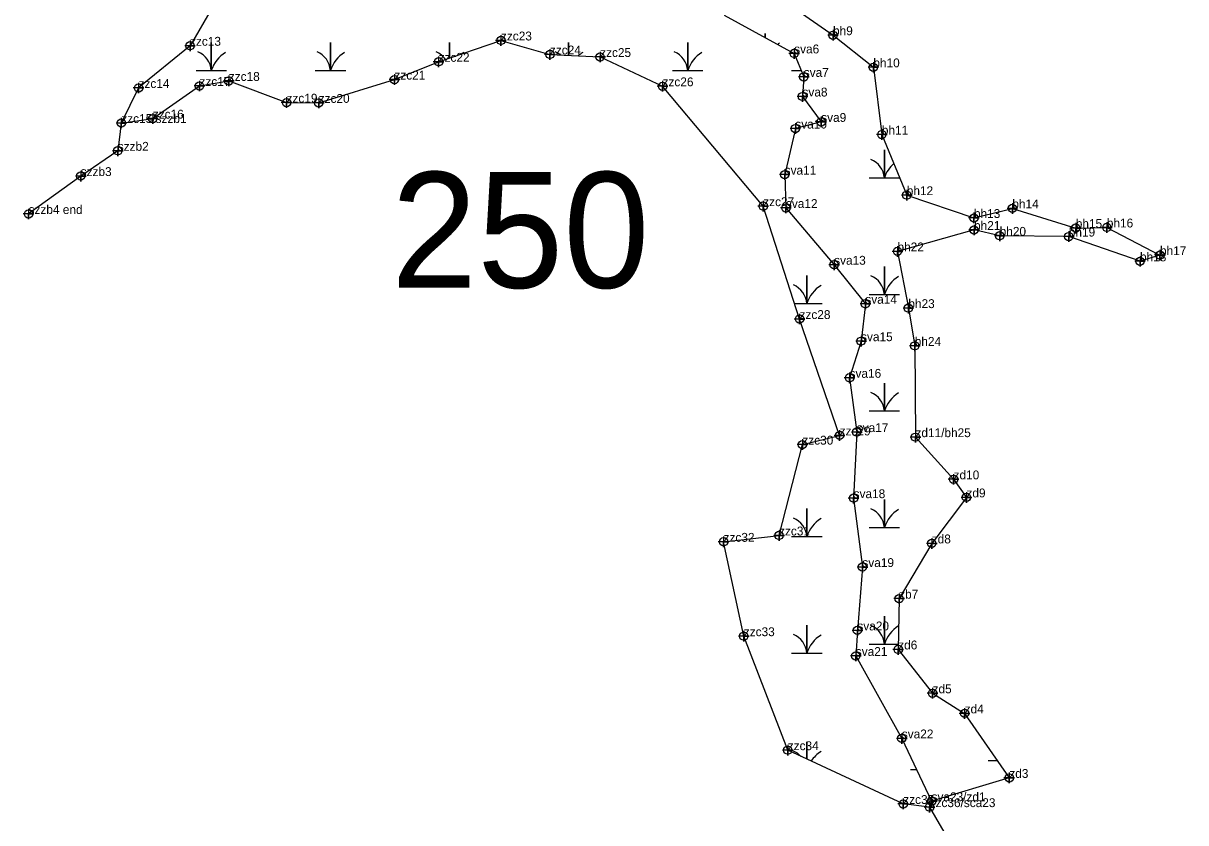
# Model space of a CAD drawing. Extents: x 2071991 to 2268989, y 436479 to 469629.
# Drawn here: x 2211553 to 2212209, y 440020 to 440471 of the extents above; entities that cross this region are included whole.
import ezdxf

# ---------------------------------------------------------------- set-up
doc = ezdxf.new("R2010")
doc.units = 0
for name, color, linetype in [('Default', 7, 'Continuous'), ('Exist Environmental Wetland Boundary', 7, 'Continuous'), ('Exist Environmental Wetland Boundary Cogo Comment', 7, 'Continuous'), ('Exist Environmental Wetland Boundary Cogo Point CELL', 7, 'Continuous'), ('Exist Hydro Jurisdictional Stream or Body of Water NEU Mitigable', 7, 'Continuous'), ('Exist Hydro Jurisdictional Stream or Body of Water NEU Mitigable Cogo Comment', 7, 'Continuous'), ('Exist Hydro Jurisdictional Stream or Body of Water NEU Mitigable Cogo Point CELL', 7, 'Continuous'), ('Exist Hydro Swamp or Marsh', 7, 'Continuous')]:
    doc.layers.add(name, color=color, linetype=linetype)

msp = doc.modelspace()

# ---------------------------------------------------------------- linework, layer by layer
at = {"layer": 'Exist Environmental Wetland Boundary'}
for points in [[(2211981.23, 440485.15), (2212010.06, 440464.72), (2212032.82, 440446.59), (2212037.61, 440408.61), (2212051.68, 440374.42), (2212089.59, 440361.54), (2212111.25, 440366.96), (2212147.05, 440355.87), (2212164.57, 440356.18), (2212194.57, 440340.56), (2212183.29, 440337.07), (2212143.11, 440351.05), (2212104.1, 440351.49), (2212089.64, 440354.76), (2212046.45, 440342.68), (2212052.57, 440310.67), (2212056.18, 440289.36), (2212056.58, 440237.81), (2212078.1, 440214), (2212085.36, 440203.8), (2212065.77, 440177.84), (2212047.38, 440146.64), (2212046.85, 440117.99), (2212066.23, 440093.22), (2212084.33, 440081.87), (2212109.54, 440045.45), (2212065.67, 440032.29)], [(2211659.96, 440480.57), (2211647.22, 440458.77), (2211618.17, 440434.92), (2211608.46, 440415.15), (2211626.21, 440417.64), (2211652.55, 440436.05), (2211669.1, 440438.91), (2211701.69, 440426.65), (2211719.83, 440426.51), (2211762.55, 440439.65), (2211787.51, 440449.71), (2211822.68, 440461.76), (2211850.33, 440453.85), (2211878.65, 440452.42), (2211913.86, 440435.88)], [(2212064.56, 440028.96), (2212049.69, 440030.74), (2211984.51, 440061.11), (2211959.71, 440125.46), (2211948.32, 440178.74), (2211979.6, 440182.31), (2211992.76, 440233.59), (2212013.8, 440238.8), (2211991.16, 440304.5), (2211970.67, 440368.22), (2211913.86, 440435.88)]]:
    msp.add_lwpolyline(points, dxfattribs=at)
at = {"layer": 'Exist Environmental Wetland Boundary Cogo Point CELL'}
for points in [[(2211647.22, 440461.77), (2211647.22, 440455.77), (2211647.22, 440458.77), (2211650.22, 440458.77), (2211644.22, 440458.77)], [(2211822.68, 440464.76), (2211822.68, 440458.76), (2211822.68, 440461.76), (2211825.68, 440461.76), (2211819.68, 440461.76)], [(2212010.06, 440467.72), (2212010.06, 440461.72), (2212010.06, 440464.72), (2212013.06, 440464.72), (2212007.06, 440464.72)], [(2211850.33, 440456.85), (2211850.33, 440450.85), (2211850.33, 440453.85), (2211853.33, 440453.85), (2211847.33, 440453.85)], [(2211878.65, 440455.42), (2211878.65, 440449.42), (2211878.65, 440452.42), (2211881.65, 440452.42), (2211875.65, 440452.42)], [(2211787.51, 440452.71), (2211787.51, 440446.71), (2211787.51, 440449.71), (2211790.51, 440449.71), (2211784.51, 440449.71)], [(2212032.82, 440449.59), (2212032.82, 440443.59), (2212032.82, 440446.59), (2212035.82, 440446.59), (2212029.82, 440446.59)], [(2211762.55, 440442.65), (2211762.55, 440436.65), (2211762.55, 440439.65), (2211765.55, 440439.65), (2211759.55, 440439.65)], [(2211618.17, 440437.92), (2211618.17, 440431.92), (2211618.17, 440434.92), (2211621.17, 440434.92), (2211615.17, 440434.92)], [(2211652.55, 440439.05), (2211652.55, 440433.05), (2211652.55, 440436.05), (2211655.55, 440436.05), (2211649.55, 440436.05)], [(2211669.1, 440441.91), (2211669.1, 440435.91), (2211669.1, 440438.91), (2211672.1, 440438.91), (2211666.1, 440438.91)], [(2211913.86, 440438.88), (2211913.86, 440432.88), (2211913.86, 440435.88), (2211916.86, 440435.88), (2211910.86, 440435.88)], [(2211701.69, 440429.65), (2211701.69, 440423.65), (2211701.69, 440426.65), (2211704.69, 440426.65), (2211698.69, 440426.65)], [(2211719.83, 440429.51), (2211719.83, 440423.51), (2211719.83, 440426.51), (2211722.83, 440426.51), (2211716.83, 440426.51)], [(2211608.46, 440418.15), (2211608.46, 440412.15), (2211608.46, 440415.15), (2211611.46, 440415.15), (2211605.46, 440415.15)], [(2211626.21, 440420.64), (2211626.21, 440414.64), (2211626.21, 440417.64), (2211629.21, 440417.64), (2211623.21, 440417.64)], [(2212037.61, 440411.61), (2212037.61, 440405.61), (2212037.61, 440408.61), (2212040.61, 440408.61), (2212034.61, 440408.61)], [(2212051.68, 440377.42), (2212051.68, 440371.42), (2212051.68, 440374.42), (2212054.68, 440374.42), (2212048.68, 440374.42)], [(2211970.67, 440371.22), (2211970.67, 440365.22), (2211970.67, 440368.22), (2211973.67, 440368.22), (2211967.67, 440368.22)], [(2212111.25, 440369.96), (2212111.25, 440363.96), (2212111.25, 440366.96), (2212114.25, 440366.96), (2212108.25, 440366.96)], [(2212089.59, 440364.54), (2212089.59, 440358.54), (2212089.59, 440361.54), (2212092.59, 440361.54), (2212086.59, 440361.54)], [(2212089.64, 440357.76), (2212089.64, 440351.76), (2212089.64, 440354.76), (2212092.64, 440354.76), (2212086.64, 440354.76)], [(2212147.05, 440358.87), (2212147.05, 440352.87), (2212147.05, 440355.87), (2212150.05, 440355.87), (2212144.05, 440355.87)], [(2212164.57, 440359.18), (2212164.57, 440353.18), (2212164.57, 440356.18), (2212167.57, 440356.18), (2212161.57, 440356.18)], [(2212104.1, 440354.49), (2212104.1, 440348.49), (2212104.1, 440351.49), (2212107.1, 440351.49), (2212101.1, 440351.49)], [(2212143.11, 440354.05), (2212143.11, 440348.05), (2212143.11, 440351.05), (2212146.11, 440351.05), (2212140.11, 440351.05)], [(2212046.45, 440345.68), (2212046.45, 440339.68), (2212046.45, 440342.68), (2212049.45, 440342.68), (2212043.45, 440342.68)], [(2212183.29, 440340.07), (2212183.29, 440334.07), (2212183.29, 440337.07), (2212186.29, 440337.07), (2212180.29, 440337.07)], [(2212194.57, 440343.56), (2212194.57, 440337.56), (2212194.57, 440340.56), (2212197.57, 440340.56), (2212191.57, 440340.56)], [(2212052.57, 440313.67), (2212052.57, 440307.67), (2212052.57, 440310.67), (2212055.57, 440310.67), (2212049.57, 440310.67)], [(2211991.16, 440307.5), (2211991.16, 440301.5), (2211991.16, 440304.5), (2211994.16, 440304.5), (2211988.16, 440304.5)], [(2212056.18, 440292.36), (2212056.18, 440286.36), (2212056.18, 440289.36), (2212059.18, 440289.36), (2212053.18, 440289.36)], [(2212013.8, 440241.8), (2212013.8, 440235.8), (2212013.8, 440238.8), (2212016.8, 440238.8), (2212010.8, 440238.8)], [(2212056.58, 440240.81), (2212056.58, 440234.81), (2212056.58, 440237.81), (2212059.58, 440237.81), (2212053.58, 440237.81)], [(2211992.76, 440236.59), (2211992.76, 440230.59), (2211992.76, 440233.59), (2211995.76, 440233.59), (2211989.76, 440233.59)], [(2212078.1, 440217), (2212078.1, 440211), (2212078.1, 440214), (2212081.1, 440214), (2212075.1, 440214)], [(2212085.36, 440206.8), (2212085.36, 440200.8), (2212085.36, 440203.8), (2212088.36, 440203.8), (2212082.36, 440203.8)], [(2211948.32, 440181.74), (2211948.32, 440175.74), (2211948.32, 440178.74), (2211951.32, 440178.74), (2211945.32, 440178.74)], [(2211979.6, 440185.31), (2211979.6, 440179.31), (2211979.6, 440182.31), (2211982.6, 440182.31), (2211976.6, 440182.31)], [(2212065.77, 440180.84), (2212065.77, 440174.84), (2212065.77, 440177.84), (2212068.77, 440177.84), (2212062.77, 440177.84)], [(2212047.38, 440149.64), (2212047.38, 440143.64), (2212047.38, 440146.64), (2212050.38, 440146.64), (2212044.38, 440146.64)], [(2211959.71, 440128.46), (2211959.71, 440122.46), (2211959.71, 440125.46), (2211962.71, 440125.46), (2211956.71, 440125.46)], [(2212046.85, 440120.99), (2212046.85, 440114.99), (2212046.85, 440117.99), (2212049.85, 440117.99), (2212043.85, 440117.99)], [(2212066.23, 440096.22), (2212066.23, 440090.22), (2212066.23, 440093.22), (2212069.23, 440093.22), (2212063.23, 440093.22)], [(2212084.33, 440084.87), (2212084.33, 440078.87), (2212084.33, 440081.87), (2212087.33, 440081.87), (2212081.33, 440081.87)], [(2211984.51, 440064.11), (2211984.51, 440058.11), (2211984.51, 440061.11), (2211987.51, 440061.11), (2211981.51, 440061.11)], [(2212109.54, 440048.45), (2212109.54, 440042.45), (2212109.54, 440045.45), (2212112.54, 440045.45), (2212106.54, 440045.45)], [(2212049.69, 440033.74), (2212049.69, 440027.74), (2212049.69, 440030.74), (2212052.69, 440030.74), (2212046.69, 440030.74)], [(2212064.56, 440031.96), (2212064.56, 440025.96), (2212064.56, 440028.96), (2212067.56, 440028.96), (2212061.56, 440028.96)], [(2212065.67, 440035.29), (2212065.67, 440029.29), (2212065.67, 440032.29), (2212068.67, 440032.29), (2212062.67, 440032.29)]]:
    msp.add_lwpolyline(points, dxfattribs=at)
for centre in [(2211822.68, 440461.76), (2212010.06, 440464.72), (2211647.22, 440458.77), (2211850.33, 440453.85), (2211787.51, 440449.71), (2211878.65, 440452.42), (2212032.82, 440446.59), (2211618.17, 440434.92), (2211652.55, 440436.05), (2211669.1, 440438.91), (2211762.55, 440439.65), (2211913.86, 440435.88), (2211701.69, 440426.65), (2211719.83, 440426.51), (2211608.46, 440415.15), (2211626.21, 440417.64), (2212037.61, 440408.61), (2212051.68, 440374.42), (2211970.67, 440368.22), (2212089.59, 440361.54), (2212111.25, 440366.96), (2212089.64, 440354.76), (2212147.05, 440355.87), (2212164.57, 440356.18), (2212104.1, 440351.49), (2212143.11, 440351.05), (2212046.45, 440342.68), (2212183.29, 440337.07), (2212194.57, 440340.56), (2212052.57, 440310.67), (2211991.16, 440304.5), (2212056.18, 440289.36), (2212013.8, 440238.8), (2212056.58, 440237.81), (2211992.76, 440233.59), (2212078.1, 440214), (2212085.36, 440203.8), (2211948.32, 440178.74), (2211979.6, 440182.31), (2212065.77, 440177.84), (2212047.38, 440146.64), (2211959.71, 440125.46), (2212046.85, 440117.99), (2212066.23, 440093.22), (2212084.33, 440081.87), (2211984.51, 440061.11), (2212109.54, 440045.45), (2212049.69, 440030.74), (2212064.56, 440028.96), (2212065.67, 440032.29)]:
    msp.add_circle(centre, 2.34, dxfattribs=at)
at = {"layer": 'Exist Hydro Jurisdictional Stream or Body of Water NEU Mitigable'}
for points in [[(2211948.65, 440475.96), (2211988.14, 440454.44), (2211993.55, 440441.2), (2211992.83, 440430.12), (2212003.41, 440415.8), (2211988.8, 440412.02), (2211982.78, 440386.01), (2211983.49, 440367.18), (2212010.7, 440335.15), (2212028.31, 440313.12), (2212025.88, 440291.99), (2212019.4, 440271.32), (2212023.47, 440240.67), (2212021.7, 440203.38), (2212026.64, 440164.49), (2212023.8, 440128.72), (2212022.92, 440114.3), (2212048.88, 440067.75), (2212065.67, 440032.29), (2212064.56, 440028.96), (2212076.06, 440009.22)], [(2211608.46, 440415.15), (2211606.45, 440399.48), (2211585.53, 440385.21), (2211556.12, 440363.79)]]:
    msp.add_lwpolyline(points, dxfattribs=at)
at = {"layer": 'Exist Hydro Jurisdictional Stream or Body of Water NEU Mitigable Cogo Point CELL'}
for points in [[(2211988.14, 440457.44), (2211988.14, 440451.44), (2211988.14, 440454.44), (2211991.14, 440454.44), (2211985.14, 440454.44)], [(2211993.55, 440444.2), (2211993.55, 440438.2), (2211993.55, 440441.2), (2211996.55, 440441.2), (2211990.55, 440441.2)], [(2211992.83, 440433.12), (2211992.83, 440427.12), (2211992.83, 440430.12), (2211995.83, 440430.12), (2211989.83, 440430.12)], [(2211608.46, 440418.15), (2211608.46, 440412.15), (2211608.46, 440415.15), (2211611.46, 440415.15), (2211605.46, 440415.15)], [(2212003.41, 440418.8), (2212003.41, 440412.8), (2212003.41, 440415.8), (2212006.41, 440415.8), (2212000.41, 440415.8)], [(2211988.8, 440415.02), (2211988.8, 440409.02), (2211988.8, 440412.02), (2211991.8, 440412.02), (2211985.8, 440412.02)], [(2211606.45, 440402.48), (2211606.45, 440396.48), (2211606.45, 440399.48), (2211609.45, 440399.48), (2211603.45, 440399.48)], [(2211585.53, 440388.21), (2211585.53, 440382.21), (2211585.53, 440385.21), (2211588.53, 440385.21), (2211582.53, 440385.21)], [(2211982.78, 440389.01), (2211982.78, 440383.01), (2211982.78, 440386.01), (2211985.78, 440386.01), (2211979.78, 440386.01)], [(2211983.49, 440370.18), (2211983.49, 440364.18), (2211983.49, 440367.18), (2211986.49, 440367.18), (2211980.49, 440367.18)], [(2211556.12, 440366.79), (2211556.12, 440360.79), (2211556.12, 440363.79), (2211559.12, 440363.79), (2211553.12, 440363.79)], [(2212010.7, 440338.15), (2212010.7, 440332.15), (2212010.7, 440335.15), (2212013.7, 440335.15), (2212007.7, 440335.15)], [(2212028.31, 440316.12), (2212028.31, 440310.12), (2212028.31, 440313.12), (2212031.31, 440313.12), (2212025.31, 440313.12)], [(2212025.88, 440294.99), (2212025.88, 440288.99), (2212025.88, 440291.99), (2212028.88, 440291.99), (2212022.88, 440291.99)], [(2212019.4, 440274.32), (2212019.4, 440268.32), (2212019.4, 440271.32), (2212022.4, 440271.32), (2212016.4, 440271.32)], [(2212023.47, 440243.67), (2212023.47, 440237.67), (2212023.47, 440240.67), (2212026.47, 440240.67), (2212020.47, 440240.67)], [(2212021.7, 440206.38), (2212021.7, 440200.38), (2212021.7, 440203.38), (2212024.7, 440203.38), (2212018.7, 440203.38)], [(2212026.64, 440167.49), (2212026.64, 440161.49), (2212026.64, 440164.49), (2212029.64, 440164.49), (2212023.64, 440164.49)], [(2212023.8, 440131.72), (2212023.8, 440125.72), (2212023.8, 440128.72), (2212026.8, 440128.72), (2212020.8, 440128.72)], [(2212022.92, 440117.3), (2212022.92, 440111.3), (2212022.92, 440114.3), (2212025.92, 440114.3), (2212019.92, 440114.3)], [(2212048.88, 440070.75), (2212048.88, 440064.75), (2212048.88, 440067.75), (2212051.88, 440067.75), (2212045.88, 440067.75)]]:
    msp.add_lwpolyline(points, dxfattribs=at)
for centre in [(2211988.14, 440454.44), (2211993.55, 440441.2), (2211992.83, 440430.12), (2211608.46, 440415.15), (2212003.41, 440415.8), (2211988.8, 440412.02), (2211606.45, 440399.48), (2211585.53, 440385.21), (2211982.78, 440386.01), (2211556.12, 440363.79), (2211983.49, 440367.18), (2212010.7, 440335.15), (2212028.31, 440313.12), (2212025.88, 440291.99), (2212019.4, 440271.32), (2212023.47, 440240.67), (2212021.7, 440203.38), (2212026.64, 440164.49), (2212023.8, 440128.72), (2212022.92, 440114.3), (2212048.88, 440067.75)]:
    msp.add_circle(centre, 2.34, dxfattribs=at)
at = {"layer": 'Exist Hydro Swamp or Marsh'}
for p, q in [((2211986.67, 440444.81), (2211992.07, 440444.81)), ((2212097.62, 440055.25), (2212102.76, 440055.25)), ((2212053.87, 440050.12), (2212057.23, 440050.12))]:
    msp.add_line(p, q, dxfattribs=at)
for points in [[(2211971.82, 440463.33), (2211971.82, 440465.72), (2211971.82, 440463.33)], [(2211650.65, 440444.81), (2211659.25, 440444.81), (2211659.25, 440460.59), (2211659.25, 440444.81), (2211667.85, 440444.81)], [(2211717.85, 440444.81), (2211726.45, 440444.81), (2211726.45, 440460.59), (2211726.45, 440444.81), (2211735.06, 440444.81)], [(2211793.66, 440451.81), (2211793.66, 440460.59), (2211793.66, 440451.81)], [(2211860.86, 440453.32), (2211860.86, 440460.59), (2211860.86, 440453.32)], [(2211919.46, 440444.81), (2211928.06, 440444.81), (2211928.06, 440460.59), (2211928.06, 440444.81), (2211936.67, 440444.81)], [(2212030.42, 440384.16), (2212039.02, 440384.16), (2212039.02, 440399.94), (2212039.02, 440384.16), (2212047.62, 440384.16)], [(2212030.42, 440318.37), (2212039.02, 440318.37), (2212039.02, 440334.16), (2212039.02, 440318.37), (2212047.62, 440318.37)], [(2211988.35, 440313.24), (2211995.27, 440313.24), (2211995.27, 440329.02), (2211995.27, 440313.24), (2212003.87, 440313.24)], [(2212030.42, 440252.59), (2212039.02, 440252.59), (2212039.02, 440268.37), (2212039.02, 440252.59), (2212047.62, 440252.59)], [(2212030.42, 440186.81), (2212039.02, 440186.81), (2212039.02, 440202.59), (2212039.02, 440186.81), (2212047.62, 440186.81)], [(2211986.67, 440181.68), (2211995.27, 440181.68), (2211995.27, 440197.46), (2211995.27, 440181.68), (2212003.87, 440181.68)], [(2212030.42, 440121.03), (2212039.02, 440121.03), (2212039.02, 440136.81), (2212039.02, 440121.03), (2212046.91, 440121.03)], [(2211986.67, 440115.9), (2211995.27, 440115.9), (2211995.27, 440131.68), (2211995.27, 440115.9), (2212003.87, 440115.9)], [(2211995.27, 440056.1), (2211995.27, 440065.9), (2211995.27, 440056.1)]]:
    msp.add_lwpolyline(points, dxfattribs=at)
for centre, radius, start, end in [((2211646.98, 440443.92), 12.3, 4.14034, 67.53497), ((2211714.19, 440443.92), 12.3, 4.14034, 67.53497), ((2211781.39, 440443.92), 12.3, 35.41774, 67.53497), ((2211848.59, 440443.92), 12.3, 51.57583, 67.53497), ((2211915.8, 440443.92), 12.3, 4.14034, 67.53497), ((2211990.06, 440443.88), 19.22, 122.12745, 125.64387), ((2211677.49, 440438.75), 19.22, 122.12745, 161.62219), ((2211744.7, 440438.75), 19.22, 122.12745, 161.62219), ((2211811.9, 440438.75), 19.22, 122.12745, 126.96381), ((2211879.1, 440438.75), 19.22, 122.12745, 131.91936), ((2211946.31, 440438.75), 19.22, 122.12745, 161.62219), ((2212026.75, 440383.27), 12.3, 4.14034, 67.53497), ((2212057.26, 440378.09), 19.22, 132.32203, 161.62219), ((2212026.75, 440317.49), 12.3, 4.14034, 67.53497), ((2212057.26, 440312.31), 19.22, 122.12745, 161.62219), ((2211983, 440312.36), 12.3, 4.14034, 67.53497), ((2212013.51, 440307.18), 19.22, 122.12745, 161.62219), ((2212026.75, 440251.71), 12.3, 4.14034, 67.53497), ((2212057.26, 440246.53), 19.22, 122.12745, 161.62219), ((2212026.75, 440185.93), 12.3, 4.14034, 67.53497), ((2212057.26, 440180.75), 19.22, 122.12745, 161.62219), ((2211983, 440180.8), 12.3, 4.14034, 67.53497), ((2212013.51, 440175.62), 19.22, 122.12745, 161.62219), ((2212026.75, 440120.15), 12.3, 4.14034, 67.53497), ((2212057.26, 440114.97), 19.22, 122.12745, 161.62219), ((2211983, 440115.01), 12.3, 4.14034, 67.53497), ((2212013.51, 440109.84), 19.22, 122.12745, 161.62219), ((2211983, 440049.23), 12.3, 43.03384, 67.53497), ((2212013.51, 440044.06), 19.22, 122.12745, 145.41311)]:
    msp.add_arc(centre, radius, start, end, dxfattribs=at)

# ---------------------------------------------------------------- texts
at = {"layer": 'Default'}
msp.add_text('250', height=65.34, dxfattribs=at).set_placement((2211760.71, 440322.11))
at = {"layer": 'Exist Environmental Wetland Boundary Cogo Comment'}
for s, p in [('bh9', (2212010.06, 440464.72)), ('zzc13', (2211647.22, 440458.77)), ('zzc23', (2211822.68, 440461.76)), ('zzc24', (2211850.33, 440453.85)), ('zzc25', (2211878.65, 440452.42)), ('zzc22', (2211787.51, 440449.71)), ('bh10', (2212032.82, 440446.59)), ('zzc18', (2211669.1, 440438.91)), ('zzc21', (2211762.55, 440439.65)), ('zzc14', (2211618.17, 440434.92)), ('zzc17', (2211652.55, 440436.05)), ('zzc26', (2211913.86, 440435.88)), ('zzc19', (2211701.69, 440426.65)), ('zzc20', (2211719.83, 440426.51)), ('zzc16', (2211626.21, 440417.64)), ('bh11', (2212037.61, 440408.61)), ('bh12', (2212051.68, 440374.42)), ('zzc27', (2211970.67, 440368.22)), ('bh14', (2212111.25, 440366.96)), ('bh13', (2212089.59, 440361.54)), ('bh21', (2212089.64, 440354.76)), ('bh20', (2212104.1, 440351.49)), ('bh15', (2212147.05, 440355.87)), ('bh16', (2212164.57, 440356.18)), ('bh19', (2212143.11, 440351.05)), ('bh22', (2212046.45, 440342.68)), ('bh17', (2212194.57, 440340.56)), ('bh18', (2212183.29, 440337.07)), ('bh23', (2212052.57, 440310.67)), ('zzc28', (2211991.16, 440304.5)), ('bh24', (2212056.18, 440289.36)), ('zzc30', (2211992.76, 440233.59)), ('zd11/bh25', (2212056.58, 440237.81)), ('zd10', (2212078.1, 440214)), ('zd9', (2212085.36, 440203.8)), ('zzc31', (2211979.6, 440182.31)), ('zzc32', (2211948.32, 440178.74)), ('zd8', (2212065.77, 440177.84)), ('zb7', (2212047.38, 440146.64)), ('zzc33', (2211959.71, 440125.46)), ('zd6', (2212046.85, 440117.99)), ('zd5', (2212066.23, 440093.22)), ('zd4', (2212084.33, 440081.87)), ('zzc34', (2211984.51, 440061.11)), ('zd3', (2212109.54, 440045.45)), ('zzc35', (2212049.69, 440030.74)), ('sva23/zd1', (2212065.67, 440032.29))]:
    msp.add_text(s, height=5, dxfattribs=at).set_placement(p)
at = {"layer": 'Exist Hydro Jurisdictional Stream or Body of Water NEU Mitigable Cogo Comment'}
for s, p in [('sva6', (2211988.14, 440454.44)), ('sva7', (2211993.55, 440441.2)), ('sva8', (2211992.83, 440430.12)), ('zzc15/szzb', (2211608.46, 440415.15)), ('zzc15/szzb1', (2211608.46, 440415.15)), ('sva10', (2211988.8, 440412.02)), ('sva9', (2212003.41, 440415.8)), ('szzb2', (2211606.45, 440399.48)), ('szzb3', (2211585.53, 440385.21)), ('sva11', (2211982.78, 440386.01)), ('sva12', (2211983.49, 440367.18)), ('szzb4 end', (2211556.12, 440363.79)), ('sva13', (2212010.7, 440335.15)), ('sva14', (2212028.31, 440313.12)), ('sva15', (2212025.88, 440291.99)), ('sva16', (2212019.4, 440271.32)), ('sva17', (2212023.47, 440240.67)), ('zzc29', (2212013.8, 440238.8)), ('sva18', (2212021.7, 440203.38)), ('sva19', (2212026.64, 440164.49)), ('sva20', (2212023.8, 440128.72)), ('sva21', (2212022.92, 440114.3)), ('sva22', (2212048.88, 440067.75)), ('zzc36/sca23', (2212064.56, 440028.96))]:
    msp.add_text(s, height=5, dxfattribs=at).set_placement(p)

doc.saveas('drawing.dxf')
